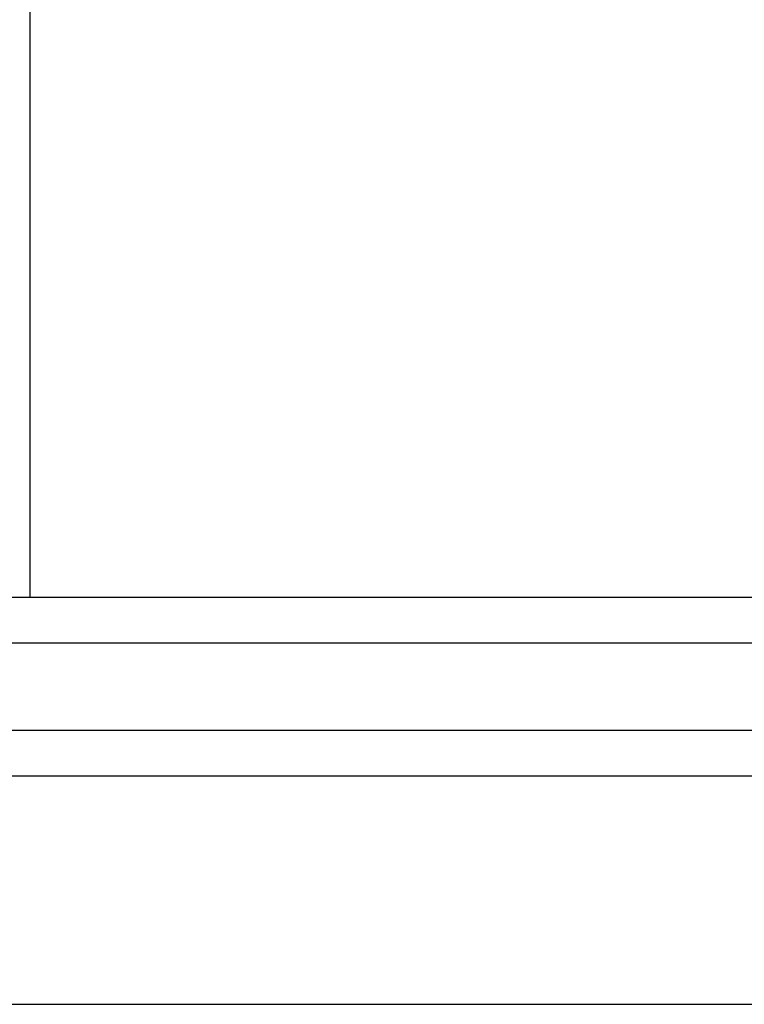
# Model space of a CAD drawing. Header units: inches. Extents: x 3 to 289, y 4 to 291.
# Tile 369 of 634: x 156.728 to 157.521, y 173.39 to 174.467. Entities that reach past the tile are written whole.
import ezdxf

# ---------------------------------------------------------------- set-up
doc = ezdxf.new("R2010")
doc.units = ezdxf.units.IN
doc.header["$LTSCALE"] = 0.5
doc.header["$MEASUREMENT"] = 0
doc.layers.add('PLOTVIEW1', color=7, linetype='Continuous')
doc.layers.add('STR_INS', color=8, linetype='Continuous')

msp = doc.modelspace()

# ---------------------------------------------------------------- linework, layer by layer
at = {"layer": 'PLOTVIEW1', "color": 252, "linetype": 'Continuous'}
msp.add_line((156.7397, 173.835, 0.0197), (156.7397, 174.8616, 0.0197), dxfattribs=at)
at = {"layer": 'PLOTVIEW1', "color": 97, "linetype": 'Continuous'}
for p, q in [((115.1747, 173.69), (161.1747, 173.69)), ((115.1747, 173.64), (161.1747, 173.64)), ((115.1747, 173.39), (161.1747, 173.39))]:
    msp.add_line(p, q, dxfattribs=at)
at = {"layer": 'STR_INS', "color": 4, "linetype": 'Continuous'}
for p, q in [((161.1747, 173.835), (154.6748, 173.835)), ((161.1747, 173.785), (154.6748, 173.785))]:
    msp.add_line(p, q, dxfattribs=at)

doc.saveas('drawing.dxf')
